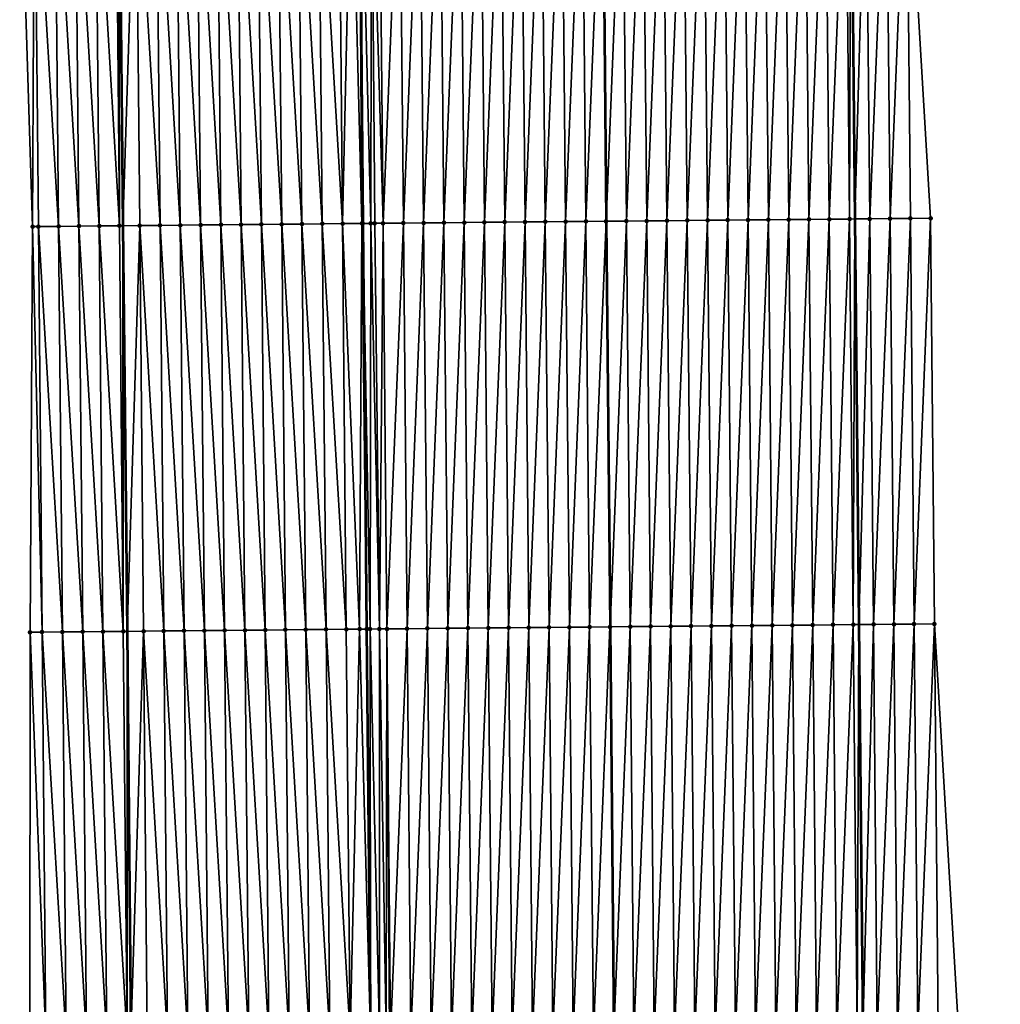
# Model space of a CAD drawing. Header units: feet. Extents: x 2010743 to 2022806, y 818705 to 837694.
# Tile 412 of 531: x 2011432 to 2011480, y 832995 to 833043. Entities that reach past the tile are written whole.
import ezdxf

# ---------------------------------------------------------------- set-up
doc = ezdxf.new("R2010")
doc.units = ezdxf.units.FT
doc.header["$MEASUREMENT"] = 0
for name, color, linetype, lineweight in [('EP_Travel Lane', 172, 'Continuous', 53), ('Road Shots', 141, 'Continuous', 100), ('STRIPING', 60, 'Continuous', 53)]:
    doc.layers.add(name, color=color, linetype=linetype, lineweight=lineweight)
doc.layers.add('I-77-MM17-21_NB-Surface-Border', color=7, linetype='Continuous')
doc.layers.add('I-77-MM17-21_NB-Surface-TIN', color=7, linetype='Continuous')

msp = doc.modelspace()

# ---------------------------------------------------------------- linework, layer by layer
at = {"layer": 'EP_Travel Lane'}
for points in [[(2011472.937, 833053.342, 296.093), (2011473.138, 833033.346, 296.435), (2011473.338, 833013.349, 296.78), (2011473.533, 832993.341, 297.138), (2011473.704, 832973.345, 297.521), (2011473.875, 832953.35, 297.9), (2011474.045, 832933.355, 298.326), (2011474.216, 832913.359, 298.717), (2011474.387, 832893.364, 299.118), (2011474.558, 832873.369, 299.53), (2011474.729, 832853.374, 299.955), (2011474.899, 832833.38, 300.405), (2011475.07, 832813.386, 300.861), (2011475.251, 832793.467, 301.313), (2011475.476, 832773.474, 301.79)], [(2011436.849, 833053.008, 296.345), (2011437.049, 833033.012, 296.684), (2011437.25, 833013.016, 297.034), (2011437.444, 832993.026, 297.378), (2011437.615, 832973.029, 297.737), (2011437.786, 832953.034, 298.149), (2011437.957, 832933.039, 298.537), (2011438.127, 832913.044, 298.941), (2011438.298, 832893.049, 299.351), (2011438.469, 832873.054, 299.761), (2011438.64, 832853.059, 300.207), (2011438.811, 832833.065, 300.644), (2011438.981, 832813.071, 301.099), (2011439.167, 832793.029, 301.584)]]:
    msp.add_polyline3d(points, dxfattribs=at)
at = {"layer": 'I-77-MM17-21_NB-Surface-Border', "color": 3, "linetype": 'Continuous', "lineweight": -3}
for points in [[(2011475.689, 833053.366, 295.982), (2011476.876, 833033.379, 296.31), (2011477.062, 833013.383, 296.672), (2011478.247, 832993.38, 296.998), (2011478.425, 832973.384, 297.36), (2011479.602, 832953.397, 297.717), (2011479.78, 832933.401, 298.121), (2011479.957, 832913.406, 298.508), (2011480.135, 832893.411, 298.912), (2011480.312, 832873.416, 299.32), (2011479.49, 832853.413, 299.786), (2011478.667, 832833.411, 300.274), (2011478.845, 832813.417, 300.727), (2011478.035, 832793.5, 301.224), (2011478.281, 832773.506, 301.689)], [(2011434.638, 832792.97, 301.46), (2011434.54, 832813.029, 300.986), (2011433.892, 832833.018, 300.509), (2011433.333, 832853.009, 300.057), (2011433.314, 832873.005, 299.62), (2011433.137, 832893, 299.208), (2011432.959, 832912.995, 298.796), (2011432.782, 832932.99, 298.401), (2011432.604, 832952.986, 298.012), (2011432.44, 832972.981, 297.613), (2011432.451, 832992.979, 297.254), (2011432.469, 833012.97, 296.911), (2011432.593, 833032.969, 296.561), (2011431.957, 833052.961, 296.226)]]:
    msp.add_polyline3d(points, dxfattribs=at)
at = {"layer": 'I-77-MM17-21_NB-Surface-TIN', "color": 128, "linetype": 'Continuous', "lineweight": -3}
for points in [[(2011450.877, 833033.144, 296.827), (2011451.69, 833053.149, 296.469), (2011450.69, 833053.14, 296.487)], [(2011450.877, 833033.144, 296.827), (2011451.877, 833033.153, 296.808), (2011451.69, 833053.149, 296.469)], [(2011451.877, 833033.153, 296.808), (2011452.69, 833053.158, 296.453), (2011451.69, 833053.149, 296.469)], [(2011451.877, 833033.153, 296.808), (2011452.877, 833033.162, 296.789), (2011452.69, 833053.158, 296.453)], [(2011452.877, 833033.162, 296.789), (2011453.69, 833053.167, 296.436), (2011452.69, 833053.158, 296.453)], [(2011452.877, 833033.162, 296.789), (2011453.877, 833033.171, 296.771), (2011453.69, 833053.167, 296.436)], [(2011453.877, 833033.171, 296.771), (2011454.69, 833053.176, 296.419), (2011453.69, 833053.167, 296.436)], [(2011453.877, 833033.171, 296.771), (2011454.877, 833033.18, 296.752), (2011454.69, 833053.176, 296.419)], [(2011454.877, 833033.18, 296.752), (2011455.69, 833053.185, 296.398), (2011454.69, 833053.176, 296.419)], [(2011454.877, 833033.18, 296.752), (2011455.877, 833033.189, 296.733), (2011455.69, 833053.185, 296.398)], [(2011455.877, 833033.189, 296.733), (2011456.69, 833053.194, 296.379), (2011455.69, 833053.185, 296.398)], [(2011455.877, 833033.189, 296.733), (2011456.876, 833033.198, 296.714), (2011456.69, 833053.194, 296.379)], [(2011456.876, 833033.198, 296.714), (2011457.69, 833053.203, 296.363), (2011456.69, 833053.194, 296.379)], [(2011456.876, 833033.198, 296.714), (2011457.876, 833033.207, 296.7), (2011457.69, 833053.203, 296.363)], [(2011457.876, 833033.207, 296.7), (2011458.69, 833053.212, 296.349), (2011457.69, 833053.203, 296.363)], [(2011457.876, 833033.207, 296.7), (2011458.876, 833033.216, 296.688), (2011458.69, 833053.212, 296.349)], [(2011458.876, 833033.216, 296.688), (2011459.69, 833053.222, 296.336), (2011458.69, 833053.212, 296.349)], [(2011458.876, 833033.216, 296.688), (2011459.876, 833033.225, 296.671), (2011459.69, 833053.222, 296.336)], [(2011459.876, 833033.225, 296.671), (2011460.69, 833053.231, 296.321), (2011459.69, 833053.222, 296.336)], [(2011459.876, 833033.225, 296.671), (2011460.876, 833033.234, 296.656), (2011460.69, 833053.231, 296.321)], [(2011460.876, 833033.234, 296.656), (2011460.691, 833053.231, 296.321), (2011460.69, 833053.231, 296.321)], [(2011461.69, 833053.24, 296.312), (2011460.691, 833053.231, 296.321), (2011460.881, 833033.234, 296.656)], [(2011460.876, 833033.234, 296.656), (2011460.881, 833033.234, 296.656), (2011460.691, 833053.231, 296.321)], [(2011461.876, 833033.244, 296.644), (2011461.69, 833053.24, 296.312), (2011460.881, 833033.234, 296.656)], [(2011461.876, 833033.244, 296.644), (2011462.689, 833053.249, 296.3), (2011461.69, 833053.24, 296.312)], [(2011461.876, 833033.244, 296.644), (2011462.876, 833033.253, 296.625), (2011462.689, 833053.249, 296.3)], [(2011462.876, 833033.253, 296.625), (2011463.689, 833053.258, 296.282), (2011462.689, 833053.249, 296.3)], [(2011463.876, 833033.262, 296.607), (2011463.689, 833053.258, 296.282), (2011462.876, 833033.253, 296.625)], [(2011463.876, 833033.262, 296.607), (2011464.689, 833053.267, 296.262), (2011463.689, 833053.258, 296.282)], [(2011463.876, 833033.262, 296.607), (2011464.876, 833033.271, 296.592), (2011464.689, 833053.267, 296.262)], [(2011464.876, 833033.271, 296.592), (2011465.689, 833053.276, 296.243), (2011464.689, 833053.267, 296.262)], [(2011464.876, 833033.271, 296.592), (2011465.876, 833033.28, 296.578), (2011465.689, 833053.276, 296.243)], [(2011465.876, 833033.28, 296.578), (2011466.689, 833053.285, 296.227), (2011465.689, 833053.276, 296.243)], [(2011465.876, 833033.28, 296.578), (2011466.876, 833033.289, 296.564), (2011466.689, 833053.285, 296.227)], [(2011466.876, 833033.289, 296.564), (2011467.689, 833053.294, 296.214), (2011466.689, 833053.285, 296.227)], [(2011466.876, 833033.289, 296.564), (2011467.876, 833033.298, 296.55), (2011467.689, 833053.294, 296.214)], [(2011467.876, 833033.298, 296.55), (2011468.689, 833053.304, 296.201), (2011467.689, 833053.294, 296.214)], [(2011467.876, 833033.298, 296.55), (2011468.876, 833033.307, 296.535), (2011468.689, 833053.304, 296.201)], [(2011468.876, 833033.307, 296.535), (2011469.689, 833053.313, 296.184), (2011468.689, 833053.304, 296.201)], [(2011468.876, 833033.307, 296.535), (2011469.876, 833033.316, 296.516), (2011469.689, 833053.313, 296.184)], [(2011469.876, 833033.316, 296.516), (2011470.689, 833053.322, 296.164), (2011469.689, 833053.313, 296.184)], [(2011469.876, 833033.316, 296.516), (2011470.876, 833033.325, 296.495), (2011470.689, 833053.322, 296.164)], [(2011470.876, 833033.325, 296.495), (2011471.689, 833053.331, 296.137), (2011470.689, 833053.322, 296.164)], [(2011470.876, 833033.325, 296.495), (2011471.876, 833033.334, 296.474), (2011471.689, 833053.331, 296.137)], [(2011471.876, 833033.334, 296.474), (2011472.689, 833053.34, 296.103), (2011471.689, 833053.331, 296.137)], [(2011471.876, 833033.334, 296.474), (2011472.876, 833033.343, 296.444), (2011472.689, 833053.34, 296.103)], [(2011472.876, 833033.343, 296.444), (2011472.937, 833053.342, 296.093), (2011472.689, 833053.34, 296.103)], [(2011472.876, 833033.343, 296.444), (2011473.138, 833033.346, 296.435), (2011472.937, 833053.342, 296.093)], [(2011473.689, 833053.348, 296.063), (2011472.937, 833053.342, 296.093), (2011473.138, 833033.346, 296.435)], [(2011473.876, 833033.352, 296.408), (2011473.689, 833053.348, 296.063), (2011473.138, 833033.346, 296.435)], [(2011473.876, 833033.352, 296.408), (2011474.689, 833053.357, 296.022), (2011473.689, 833053.348, 296.063)], [(2011473.876, 833033.352, 296.408), (2011474.876, 833033.361, 296.374), (2011474.689, 833053.357, 296.022)], [(2011474.876, 833033.361, 296.374), (2011475.689, 833053.366, 295.982), (2011474.689, 833053.357, 296.022)], [(2011474.876, 833033.361, 296.374), (2011475.876, 833033.37, 296.342), (2011475.689, 833053.366, 295.982)], [(2011475.876, 833033.37, 296.342), (2011476.876, 833033.379, 296.31), (2011475.689, 833053.366, 295.982)], [(2011432.593, 833032.969, 296.561), (2011432.691, 833052.968, 296.248), (2011431.957, 833052.961, 296.226)], [(2011432.878, 833032.972, 296.569), (2011432.691, 833052.968, 296.248), (2011432.593, 833032.969, 296.561)], [(2011433.877, 833032.981, 296.605), (2011433.691, 833052.978, 296.28), (2011432.691, 833052.968, 296.248)], [(2011433.877, 833032.981, 296.605), (2011432.691, 833052.968, 296.248), (2011432.878, 833032.972, 296.569)], [(2011434.877, 833032.991, 296.637), (2011434.691, 833052.988, 296.309), (2011433.691, 833052.978, 296.28)], [(2011433.877, 833032.981, 296.605), (2011434.877, 833032.991, 296.637), (2011433.691, 833052.978, 296.28)], [(2011435.877, 833033.001, 296.667), (2011435.691, 833052.998, 296.335), (2011434.691, 833052.988, 296.309)], [(2011434.877, 833032.991, 296.637), (2011435.877, 833033.001, 296.667), (2011434.691, 833052.988, 296.309)], [(2011436.877, 833033.011, 296.682), (2011436.691, 833053.007, 296.342), (2011435.691, 833052.998, 296.335)], [(2011435.877, 833033.001, 296.667), (2011436.877, 833033.011, 296.682), (2011435.691, 833052.998, 296.335)], [(2011436.877, 833033.011, 296.682), (2011436.849, 833053.008, 296.345), (2011436.691, 833053.007, 296.342)], [(2011437.691, 833053.017, 296.359), (2011436.849, 833053.008, 296.345), (2011437.049, 833033.012, 296.684)], [(2011436.877, 833033.011, 296.682), (2011437.049, 833033.012, 296.684), (2011436.849, 833053.008, 296.345)], [(2011437.877, 833033.02, 296.695), (2011437.691, 833053.017, 296.359), (2011437.049, 833033.012, 296.684)], [(2011438.877, 833033.03, 296.716), (2011438.691, 833053.026, 296.378), (2011437.691, 833053.017, 296.359)], [(2011437.877, 833033.02, 296.695), (2011438.877, 833033.03, 296.716), (2011437.691, 833053.017, 296.359)], [(2011439.877, 833033.039, 296.733), (2011439.69, 833053.036, 296.394), (2011438.691, 833053.026, 296.378)], [(2011438.877, 833033.03, 296.716), (2011439.877, 833033.039, 296.733), (2011438.691, 833053.026, 296.378)], [(2011440.877, 833033.049, 296.744), (2011440.69, 833053.045, 296.407), (2011439.69, 833053.036, 296.394)], [(2011439.877, 833033.039, 296.733), (2011440.877, 833033.049, 296.744), (2011439.69, 833053.036, 296.394)], [(2011441.877, 833033.058, 296.752), (2011441.69, 833053.055, 296.415), (2011440.69, 833053.045, 296.407)], [(2011440.877, 833033.049, 296.744), (2011441.877, 833033.058, 296.752), (2011440.69, 833053.045, 296.407)], [(2011442.877, 833033.068, 296.764), (2011442.69, 833053.064, 296.425), (2011441.69, 833053.055, 296.415)], [(2011441.877, 833033.058, 296.752), (2011442.877, 833033.068, 296.764), (2011441.69, 833053.055, 296.415)], [(2011443.877, 833033.077, 296.776), (2011443.69, 833053.074, 296.439), (2011442.69, 833053.064, 296.425)], [(2011442.877, 833033.068, 296.764), (2011443.877, 833033.077, 296.776), (2011442.69, 833053.064, 296.425)], [(2011444.877, 833033.087, 296.787), (2011444.69, 833053.083, 296.451), (2011443.69, 833053.074, 296.439)], [(2011443.877, 833033.077, 296.776), (2011444.877, 833033.087, 296.787), (2011443.69, 833053.074, 296.439)], [(2011445.877, 833033.096, 296.8), (2011445.69, 833053.093, 296.465), (2011444.69, 833053.083, 296.451)], [(2011444.877, 833033.087, 296.787), (2011445.877, 833033.096, 296.8), (2011444.69, 833053.083, 296.451)], [(2011446.877, 833033.106, 296.817), (2011446.69, 833053.102, 296.482), (2011445.69, 833053.093, 296.465)], [(2011445.877, 833033.096, 296.8), (2011446.877, 833033.106, 296.817), (2011445.69, 833053.093, 296.465)], [(2011447.877, 833033.116, 296.837), (2011447.69, 833053.112, 296.498), (2011446.69, 833053.102, 296.482)], [(2011446.877, 833033.106, 296.817), (2011447.877, 833033.116, 296.837), (2011446.69, 833053.102, 296.482)], [(2011447.877, 833033.116, 296.837), (2011448.311, 833053.118, 296.505), (2011447.69, 833053.112, 296.498)], [(2011447.877, 833033.116, 296.837), (2011448.835, 833033.125, 296.848), (2011448.311, 833053.118, 296.505)], [(2011448.835, 833033.125, 296.848), (2011448.69, 833053.121, 296.506), (2011448.311, 833053.118, 296.505)], [(2011448.777, 833053.122, 296.506), (2011448.69, 833053.121, 296.506), (2011448.877, 833033.125, 296.848)], [(2011448.835, 833033.125, 296.848), (2011448.877, 833033.125, 296.848), (2011448.69, 833053.121, 296.506)], [(2011449.265, 833033.129, 296.849), (2011449.299, 833053.127, 296.505), (2011448.777, 833053.122, 296.506)], [(2011449.265, 833033.129, 296.849), (2011448.777, 833053.122, 296.506), (2011448.877, 833033.125, 296.848)], [(2011449.265, 833033.129, 296.849), (2011449.469, 833033.131, 296.848), (2011449.299, 833053.127, 296.505)], [(2011449.877, 833033.134, 296.845), (2011449.69, 833053.131, 296.501), (2011449.299, 833053.127, 296.505)], [(2011449.469, 833033.131, 296.848), (2011449.877, 833033.134, 296.845), (2011449.299, 833053.127, 296.505)], [(2011449.877, 833033.134, 296.845), (2011450.69, 833053.14, 296.487), (2011449.69, 833053.131, 296.501)], [(2011449.877, 833033.134, 296.845), (2011450.877, 833033.144, 296.827), (2011450.69, 833053.14, 296.487)], [(2011461.876, 833033.244, 296.644), (2011460.881, 833033.234, 296.656), (2011461.07, 833013.238, 297.004)], [(2011462.063, 833013.247, 296.987), (2011461.876, 833033.244, 296.644), (2011461.07, 833013.238, 297.004)], [(2011462.063, 833013.247, 296.987), (2011462.876, 833033.253, 296.625), (2011461.876, 833033.244, 296.644)], [(2011462.063, 833013.247, 296.987), (2011463.063, 833013.256, 296.966), (2011462.876, 833033.253, 296.625)], [(2011463.063, 833013.256, 296.966), (2011463.876, 833033.262, 296.607), (2011462.876, 833033.253, 296.625)], [(2011463.063, 833013.256, 296.966), (2011464.063, 833013.265, 296.945), (2011463.876, 833033.262, 296.607)], [(2011464.063, 833013.265, 296.945), (2011464.876, 833033.271, 296.592), (2011463.876, 833033.262, 296.607)], [(2011464.063, 833013.265, 296.945), (2011465.063, 833013.274, 296.928), (2011464.876, 833033.271, 296.592)], [(2011465.063, 833013.274, 296.928), (2011465.876, 833033.28, 296.578), (2011464.876, 833033.271, 296.592)], [(2011465.063, 833013.274, 296.928), (2011466.063, 833013.284, 296.911), (2011465.876, 833033.28, 296.578)], [(2011466.063, 833013.284, 296.911), (2011466.876, 833033.289, 296.564), (2011465.876, 833033.28, 296.578)], [(2011466.063, 833013.284, 296.911), (2011467.063, 833013.293, 296.895), (2011466.876, 833033.289, 296.564)], [(2011467.063, 833013.293, 296.895), (2011467.876, 833033.298, 296.55), (2011466.876, 833033.289, 296.564)], [(2011467.063, 833013.293, 296.895), (2011468.063, 833013.302, 296.88), (2011467.876, 833033.298, 296.55)], [(2011468.063, 833013.302, 296.88), (2011468.876, 833033.307, 296.535), (2011467.876, 833033.298, 296.55)], [(2011468.063, 833013.302, 296.88), (2011469.063, 833013.311, 296.866), (2011468.876, 833033.307, 296.535)], [(2011469.063, 833013.311, 296.866), (2011469.876, 833033.316, 296.516), (2011468.876, 833033.307, 296.535)], [(2011469.063, 833013.311, 296.866), (2011470.063, 833013.32, 296.85), (2011469.876, 833033.316, 296.516)], [(2011470.063, 833013.32, 296.85), (2011470.876, 833033.325, 296.495), (2011469.876, 833033.316, 296.516)], [(2011470.063, 833013.32, 296.85), (2011471.063, 833013.329, 296.831), (2011470.876, 833033.325, 296.495)], [(2011471.063, 833013.329, 296.831), (2011471.876, 833033.334, 296.474), (2011470.876, 833033.325, 296.495)], [(2011471.063, 833013.329, 296.831), (2011472.063, 833013.338, 296.811), (2011471.876, 833033.334, 296.474)], [(2011472.063, 833013.338, 296.811), (2011472.876, 833033.343, 296.444), (2011471.876, 833033.334, 296.474)], [(2011472.063, 833013.338, 296.811), (2011473.063, 833013.347, 296.788), (2011472.876, 833033.343, 296.444)], [(2011473.063, 833013.347, 296.788), (2011473.138, 833033.346, 296.435), (2011472.876, 833033.343, 296.444)], [(2011473.063, 833013.347, 296.788), (2011473.338, 833013.349, 296.78), (2011473.138, 833033.346, 296.435)], [(2011473.876, 833033.352, 296.408), (2011473.138, 833033.346, 296.435), (2011473.338, 833013.349, 296.78)], [(2011474.062, 833013.356, 296.761), (2011473.876, 833033.352, 296.408), (2011473.338, 833013.349, 296.78)], [(2011474.062, 833013.356, 296.761), (2011474.876, 833033.361, 296.374), (2011473.876, 833033.352, 296.408)], [(2011474.062, 833013.356, 296.761), (2011475.062, 833013.365, 296.732), (2011474.876, 833033.361, 296.374)], [(2011475.062, 833013.365, 296.732), (2011475.876, 833033.37, 296.342), (2011474.876, 833033.361, 296.374)], [(2011475.062, 833013.365, 296.732), (2011476.062, 833013.374, 296.705), (2011475.876, 833033.37, 296.342)], [(2011476.062, 833013.374, 296.705), (2011476.876, 833033.379, 296.31), (2011475.876, 833033.37, 296.342)], [(2011476.062, 833013.374, 296.705), (2011477.062, 833013.383, 296.672), (2011476.876, 833033.379, 296.31)], [(2011433.064, 833012.976, 296.928), (2011432.593, 833032.969, 296.561), (2011432.469, 833012.97, 296.911)], [(2011433.064, 833012.976, 296.928), (2011432.878, 833032.972, 296.569), (2011432.593, 833032.969, 296.561)], [(2011434.064, 833012.985, 296.96), (2011433.877, 833032.981, 296.605), (2011432.878, 833032.972, 296.569)], [(2011434.064, 833012.985, 296.96), (2011432.878, 833032.972, 296.569), (2011433.064, 833012.976, 296.928)], [(2011435.064, 833012.995, 296.984), (2011434.877, 833032.991, 296.637), (2011433.877, 833032.981, 296.605)], [(2011434.064, 833012.985, 296.96), (2011435.064, 833012.995, 296.984), (2011433.877, 833032.981, 296.605)], [(2011436.064, 833013.005, 297.012), (2011435.877, 833033.001, 296.667), (2011434.877, 833032.991, 296.637)], [(2011435.064, 833012.995, 296.984), (2011436.064, 833013.005, 297.012), (2011434.877, 833032.991, 296.637)], [(2011437.064, 833013.015, 297.031), (2011436.877, 833033.011, 296.682), (2011435.877, 833033.001, 296.667)], [(2011436.064, 833013.005, 297.012), (2011437.064, 833013.015, 297.031), (2011435.877, 833033.001, 296.667)], [(2011437.064, 833013.015, 297.031), (2011437.049, 833033.012, 296.684), (2011436.877, 833033.011, 296.682)], [(2011437.877, 833033.02, 296.695), (2011437.049, 833033.012, 296.684), (2011437.25, 833013.016, 297.034)], [(2011437.064, 833013.015, 297.031), (2011437.25, 833013.016, 297.034), (2011437.049, 833033.012, 296.684)], [(2011438.064, 833013.024, 297.048), (2011437.877, 833033.02, 296.695), (2011437.25, 833013.016, 297.034)], [(2011439.064, 833013.034, 297.07), (2011438.877, 833033.03, 296.716), (2011437.877, 833033.02, 296.695)], [(2011438.064, 833013.024, 297.048), (2011439.064, 833013.034, 297.07), (2011437.877, 833033.02, 296.695)], [(2011440.064, 833013.043, 297.086), (2011439.877, 833033.039, 296.733), (2011438.877, 833033.03, 296.716)], [(2011439.064, 833013.034, 297.07), (2011440.064, 833013.043, 297.086), (2011438.877, 833033.03, 296.716)], [(2011441.064, 833013.053, 297.098), (2011440.877, 833033.049, 296.744), (2011439.877, 833033.039, 296.733)], [(2011440.064, 833013.043, 297.086), (2011441.064, 833013.053, 297.098), (2011439.877, 833033.039, 296.733)], [(2011442.064, 833013.062, 297.109), (2011441.877, 833033.058, 296.752), (2011440.877, 833033.049, 296.744)], [(2011441.064, 833013.053, 297.098), (2011442.064, 833013.062, 297.109), (2011440.877, 833033.049, 296.744)], [(2011443.064, 833013.072, 297.12), (2011442.877, 833033.068, 296.764), (2011441.877, 833033.058, 296.752)], [(2011442.064, 833013.062, 297.109), (2011443.064, 833013.072, 297.12), (2011441.877, 833033.058, 296.752)], [(2011444.064, 833013.081, 297.13), (2011443.877, 833033.077, 296.776), (2011442.877, 833033.068, 296.764)], [(2011443.064, 833013.072, 297.12), (2011444.064, 833013.081, 297.13), (2011442.877, 833033.068, 296.764)], [(2011445.064, 833013.091, 297.14), (2011444.877, 833033.087, 296.787), (2011443.877, 833033.077, 296.776)], [(2011444.064, 833013.081, 297.13), (2011445.064, 833013.091, 297.14), (2011443.877, 833033.077, 296.776)], [(2011446.064, 833013.1, 297.155), (2011445.877, 833033.096, 296.8), (2011444.877, 833033.087, 296.787)], [(2011445.064, 833013.091, 297.14), (2011446.064, 833013.1, 297.155), (2011444.877, 833033.087, 296.787)], [(2011447.064, 833013.11, 297.172), (2011446.877, 833033.106, 296.817), (2011445.877, 833033.096, 296.8)], [(2011446.064, 833013.1, 297.155), (2011447.064, 833013.11, 297.172), (2011445.877, 833033.096, 296.8)], [(2011448.064, 833013.12, 297.191), (2011447.877, 833033.116, 296.837), (2011446.877, 833033.106, 296.817)], [(2011447.064, 833013.11, 297.172), (2011448.064, 833013.12, 297.191), (2011446.877, 833033.106, 296.817)], [(2011448.719, 833013.126, 297.2), (2011448.835, 833033.125, 296.848), (2011447.877, 833033.116, 296.837)], [(2011448.064, 833013.12, 297.191), (2011448.719, 833013.126, 297.2), (2011447.877, 833033.116, 296.837)], [(2011448.719, 833013.126, 297.2), (2011449.064, 833013.129, 297.202), (2011448.835, 833033.125, 296.848)], [(2011448.835, 833033.125, 296.848), (2011449.064, 833013.129, 297.202), (2011448.877, 833033.125, 296.848)], [(2011449.234, 833013.131, 297.202), (2011449.265, 833033.129, 296.849), (2011448.877, 833033.125, 296.848)], [(2011449.234, 833013.131, 297.202), (2011448.877, 833033.125, 296.848), (2011449.064, 833013.129, 297.202)], [(2011449.234, 833013.131, 297.202), (2011449.693, 833013.135, 297.2), (2011449.265, 833033.129, 296.849)], [(2011449.693, 833013.135, 297.2), (2011449.469, 833033.131, 296.848), (2011449.265, 833033.129, 296.849)], [(2011449.693, 833013.135, 297.2), (2011449.877, 833033.134, 296.845), (2011449.469, 833033.131, 296.848)], [(2011449.693, 833013.135, 297.2), (2011450.063, 833013.138, 297.197), (2011449.877, 833033.134, 296.845)], [(2011450.063, 833013.138, 297.197), (2011450.877, 833033.144, 296.827), (2011449.877, 833033.134, 296.845)], [(2011450.063, 833013.138, 297.197), (2011451.063, 833013.148, 297.181), (2011450.877, 833033.144, 296.827)], [(2011451.063, 833013.148, 297.181), (2011451.877, 833033.153, 296.808), (2011450.877, 833033.144, 296.827)], [(2011451.063, 833013.148, 297.181), (2011452.063, 833013.157, 297.162), (2011451.877, 833033.153, 296.808)], [(2011452.063, 833013.157, 297.162), (2011452.877, 833033.162, 296.789), (2011451.877, 833033.153, 296.808)], [(2011452.063, 833013.157, 297.162), (2011453.063, 833013.166, 297.143), (2011452.877, 833033.162, 296.789)], [(2011453.063, 833013.166, 297.143), (2011453.877, 833033.171, 296.771), (2011452.877, 833033.162, 296.789)], [(2011453.063, 833013.166, 297.143), (2011454.063, 833013.175, 297.126), (2011453.877, 833033.171, 296.771)], [(2011454.063, 833013.175, 297.126), (2011454.877, 833033.18, 296.752), (2011453.877, 833033.171, 296.771)], [(2011454.063, 833013.175, 297.126), (2011455.063, 833013.184, 297.108), (2011454.877, 833033.18, 296.752)], [(2011455.063, 833013.184, 297.108), (2011455.877, 833033.189, 296.733), (2011454.877, 833033.18, 296.752)], [(2011455.063, 833013.184, 297.108), (2011456.063, 833013.193, 297.089), (2011455.877, 833033.189, 296.733)], [(2011456.063, 833013.193, 297.089), (2011456.876, 833033.198, 296.714), (2011455.877, 833033.189, 296.733)], [(2011456.063, 833013.193, 297.089), (2011457.063, 833013.202, 297.071), (2011456.876, 833033.198, 296.714)], [(2011457.063, 833013.202, 297.071), (2011457.876, 833033.207, 296.7), (2011456.876, 833033.198, 296.714)], [(2011457.063, 833013.202, 297.071), (2011458.063, 833013.211, 297.054), (2011457.876, 833033.207, 296.7)], [(2011458.063, 833013.211, 297.054), (2011458.876, 833033.216, 296.688), (2011457.876, 833033.207, 296.7)], [(2011458.063, 833013.211, 297.054), (2011459.063, 833013.22, 297.037), (2011458.876, 833033.216, 296.688)], [(2011459.063, 833013.22, 297.037), (2011459.876, 833033.225, 296.671), (2011458.876, 833033.216, 296.688)], [(2011459.063, 833013.22, 297.037), (2011460.063, 833013.229, 297.022), (2011459.876, 833033.225, 296.671)], [(2011460.063, 833013.229, 297.022), (2011460.876, 833033.234, 296.656), (2011459.876, 833033.225, 296.671)], [(2011460.063, 833013.229, 297.022), (2011461.063, 833013.238, 297.005), (2011460.876, 833033.234, 296.656)], [(2011461.063, 833013.238, 297.005), (2011460.881, 833033.234, 296.656), (2011460.876, 833033.234, 296.656)], [(2011461.063, 833013.238, 297.005), (2011461.07, 833013.238, 297.004), (2011460.881, 833033.234, 296.656)], [(2011472.248, 832993.33, 297.178), (2011473.063, 833013.347, 296.788), (2011472.063, 833013.338, 296.811)], [(2011472.248, 832993.33, 297.178), (2011473.248, 832993.339, 297.147), (2011473.063, 833013.347, 296.788)], [(2011473.248, 832993.339, 297.147), (2011473.338, 833013.349, 296.78), (2011473.063, 833013.347, 296.788)], [(2011473.248, 832993.339, 297.147), (2011473.533, 832993.341, 297.138), (2011473.338, 833013.349, 296.78)], [(2011474.062, 833013.356, 296.761), (2011473.338, 833013.349, 296.78), (2011473.533, 832993.341, 297.138)], [(2011474.248, 832993.347, 297.117), (2011474.062, 833013.356, 296.761), (2011473.533, 832993.341, 297.138)], [(2011474.248, 832993.347, 297.117), (2011475.062, 833013.365, 296.732), (2011474.062, 833013.356, 296.761)], [(2011474.248, 832993.347, 297.117), (2011475.248, 832993.355, 297.09), (2011475.062, 833013.365, 296.732)], [(2011475.248, 832993.355, 297.09), (2011476.062, 833013.374, 296.705), (2011475.062, 833013.365, 296.732)], [(2011475.248, 832993.355, 297.09), (2011476.247, 832993.363, 297.061), (2011476.062, 833013.374, 296.705)], [(2011476.247, 832993.363, 297.061), (2011477.062, 833013.383, 296.672), (2011476.062, 833013.374, 296.705)], [(2011476.247, 832993.363, 297.061), (2011477.247, 832993.372, 297.032), (2011477.062, 833013.383, 296.672)], [(2011477.247, 832993.372, 297.032), (2011478.247, 832993.38, 296.998), (2011477.062, 833013.383, 296.672)], [(2011433.249, 832992.986, 297.277), (2011432.469, 833012.97, 296.911), (2011432.451, 832992.979, 297.254)], [(2011433.249, 832992.986, 297.277), (2011433.064, 833012.976, 296.928), (2011432.469, 833012.97, 296.911)], [(2011434.249, 832992.996, 297.312), (2011434.064, 833012.985, 296.96), (2011433.064, 833012.976, 296.928)], [(2011434.249, 832992.996, 297.312), (2011433.064, 833012.976, 296.928), (2011433.249, 832992.986, 297.277)], [(2011435.249, 832993.005, 297.342), (2011435.064, 833012.995, 296.984), (2011434.064, 833012.985, 296.96)], [(2011434.249, 832992.996, 297.312), (2011435.249, 832993.005, 297.342), (2011434.064, 833012.985, 296.96)], [(2011436.249, 832993.015, 297.37), (2011436.064, 833013.005, 297.012), (2011435.064, 833012.995, 296.984)], [(2011435.249, 832993.005, 297.342), (2011436.249, 832993.015, 297.37), (2011435.064, 833012.995, 296.984)], [(2011437.249, 832993.024, 297.375), (2011437.064, 833013.015, 297.031), (2011436.064, 833013.005, 297.012)], [(2011436.249, 832993.015, 297.37), (2011437.249, 832993.024, 297.375), (2011436.064, 833013.005, 297.012)], [(2011437.249, 832993.024, 297.375), (2011437.25, 833013.016, 297.034), (2011437.064, 833013.015, 297.031)], [(2011437.249, 832993.024, 297.375), (2011437.444, 832993.026, 297.378), (2011437.25, 833013.016, 297.034)], [(2011438.064, 833013.024, 297.048), (2011437.25, 833013.016, 297.034), (2011437.444, 832993.026, 297.378)], [(2011438.249, 832993.033, 297.39), (2011438.064, 833013.024, 297.048), (2011437.444, 832993.026, 297.378)], [(2011439.249, 832993.042, 297.409), (2011439.064, 833013.034, 297.07), (2011438.064, 833013.024, 297.048)], [(2011438.249, 832993.033, 297.39), (2011439.249, 832993.042, 297.409), (2011438.064, 833013.024, 297.048)], [(2011440.249, 832993.051, 297.426), (2011440.064, 833013.043, 297.086), (2011439.064, 833013.034, 297.07)], [(2011439.249, 832993.042, 297.409), (2011440.249, 832993.051, 297.426), (2011439.064, 833013.034, 297.07)], [(2011441.249, 832993.061, 297.441), (2011441.064, 833013.053, 297.098), (2011440.064, 833013.043, 297.086)], [(2011440.249, 832993.051, 297.426), (2011441.249, 832993.061, 297.441), (2011440.064, 833013.043, 297.086)], [(2011442.249, 832993.07, 297.454), (2011442.064, 833013.062, 297.109), (2011441.064, 833013.053, 297.098)], [(2011441.249, 832993.061, 297.441), (2011442.249, 832993.07, 297.454), (2011441.064, 833013.053, 297.098)], [(2011443.249, 832993.079, 297.464), (2011443.064, 833013.072, 297.12), (2011442.064, 833013.062, 297.109)], [(2011442.249, 832993.07, 297.454), (2011443.249, 832993.079, 297.464), (2011442.064, 833013.062, 297.109)], [(2011444.249, 832993.088, 297.476), (2011444.064, 833013.081, 297.13), (2011443.064, 833013.072, 297.12)], [(2011443.249, 832993.079, 297.464), (2011444.249, 832993.088, 297.476), (2011443.064, 833013.072, 297.12)], [(2011445.249, 832993.097, 297.488), (2011445.064, 833013.091, 297.14), (2011444.064, 833013.081, 297.13)], [(2011444.249, 832993.088, 297.476), (2011445.249, 832993.097, 297.488), (2011444.064, 833013.081, 297.13)], [(2011446.249, 832993.106, 297.502), (2011446.064, 833013.1, 297.155), (2011445.064, 833013.091, 297.14)], [(2011445.249, 832993.097, 297.488), (2011446.249, 832993.106, 297.502), (2011445.064, 833013.091, 297.14)], [(2011447.249, 832993.116, 297.521), (2011447.064, 833013.11, 297.172), (2011446.064, 833013.1, 297.155)], [(2011446.249, 832993.106, 297.502), (2011447.249, 832993.116, 297.521), (2011446.064, 833013.1, 297.155)], [(2011448.248, 832993.125, 297.538), (2011448.064, 833013.12, 297.191), (2011447.064, 833013.11, 297.172)], [(2011447.249, 832993.116, 297.521), (2011448.248, 832993.125, 297.538), (2011447.064, 833013.11, 297.172)], [(2011448.248, 832993.125, 297.538), (2011448.719, 833013.126, 297.2), (2011448.064, 833013.12, 297.191)], [(2011448.248, 832993.125, 297.538), (2011449.249, 832993.134, 297.546), (2011448.719, 833013.126, 297.2)], [(2011448.719, 833013.126, 297.2), (2011449.249, 832993.134, 297.546), (2011449.064, 833013.129, 297.202)], [(2011449.234, 833013.131, 297.202), (2011449.064, 833013.129, 297.202), (2011449.249, 832993.134, 297.546)], [(2011449.706, 832993.138, 297.552), (2011449.693, 833013.135, 297.2), (2011449.234, 833013.131, 297.202)], [(2011449.706, 832993.138, 297.552), (2011449.234, 833013.131, 297.202), (2011449.249, 832993.134, 297.546)], [(2011450.026, 832993.141, 297.554), (2011450.063, 833013.138, 297.197), (2011449.693, 833013.135, 297.2)], [(2011449.706, 832993.138, 297.552), (2011450.026, 832993.141, 297.554), (2011449.693, 833013.135, 297.2)], [(2011450.026, 832993.141, 297.554), (2011450.198, 832993.142, 297.554), (2011450.063, 833013.138, 297.197)], [(2011450.248, 832993.143, 297.554), (2011451.063, 833013.148, 297.181), (2011450.063, 833013.138, 297.197)], [(2011450.198, 832993.142, 297.554), (2011450.248, 832993.143, 297.554), (2011450.063, 833013.138, 297.197)], [(2011450.248, 832993.143, 297.554), (2011451.248, 832993.151, 297.538), (2011451.063, 833013.148, 297.181)], [(2011451.248, 832993.151, 297.538), (2011452.063, 833013.157, 297.162), (2011451.063, 833013.148, 297.181)], [(2011451.248, 832993.151, 297.538), (2011452.248, 832993.16, 297.518), (2011452.063, 833013.157, 297.162)], [(2011452.248, 832993.16, 297.518), (2011453.063, 833013.166, 297.143), (2011452.063, 833013.157, 297.162)], [(2011452.248, 832993.16, 297.518), (2011453.248, 832993.168, 297.501), (2011453.063, 833013.166, 297.143)], [(2011453.248, 832993.168, 297.501), (2011454.063, 833013.175, 297.126), (2011453.063, 833013.166, 297.143)], [(2011453.248, 832993.168, 297.501), (2011454.248, 832993.177, 297.481), (2011454.063, 833013.175, 297.126)], [(2011454.248, 832993.177, 297.481), (2011455.063, 833013.184, 297.108), (2011454.063, 833013.175, 297.126)], [(2011454.248, 832993.177, 297.481), (2011455.248, 832993.185, 297.466), (2011455.063, 833013.184, 297.108)], [(2011455.248, 832993.185, 297.466), (2011456.063, 833013.193, 297.089), (2011455.063, 833013.184, 297.108)], [(2011455.248, 832993.185, 297.466), (2011456.248, 832993.194, 297.448), (2011456.063, 833013.193, 297.089)], [(2011456.248, 832993.194, 297.448), (2011457.063, 833013.202, 297.071), (2011456.063, 833013.193, 297.089)], [(2011456.248, 832993.194, 297.448), (2011457.248, 832993.202, 297.43), (2011457.063, 833013.202, 297.071)], [(2011457.248, 832993.202, 297.43), (2011458.063, 833013.211, 297.054), (2011457.063, 833013.202, 297.071)], [(2011457.248, 832993.202, 297.43), (2011458.248, 832993.211, 297.414), (2011458.063, 833013.211, 297.054)], [(2011458.248, 832993.211, 297.414), (2011459.063, 833013.22, 297.037), (2011458.063, 833013.211, 297.054)], [(2011458.248, 832993.211, 297.414), (2011459.248, 832993.22, 297.404), (2011459.063, 833013.22, 297.037)], [(2011459.248, 832993.22, 297.404), (2011460.063, 833013.229, 297.022), (2011459.063, 833013.22, 297.037)], [(2011459.248, 832993.22, 297.404), (2011460.248, 832993.228, 297.393), (2011460.063, 833013.229, 297.022)], [(2011460.248, 832993.228, 297.393), (2011461.063, 833013.238, 297.005), (2011460.063, 833013.229, 297.022)], [(2011460.248, 832993.228, 297.393), (2011461.248, 832993.237, 297.376), (2011461.063, 833013.238, 297.005)], [(2011461.248, 832993.237, 297.376), (2011461.07, 833013.238, 297.004), (2011461.063, 833013.238, 297.005)], [(2011462.063, 833013.247, 296.987), (2011461.07, 833013.238, 297.004), (2011461.256, 832993.237, 297.376)], [(2011461.248, 832993.237, 297.376), (2011461.256, 832993.237, 297.376), (2011461.07, 833013.238, 297.004)], [(2011462.248, 832993.245, 297.366), (2011462.063, 833013.247, 296.987), (2011461.256, 832993.237, 297.376)], [(2011462.248, 832993.245, 297.366), (2011463.063, 833013.256, 296.966), (2011462.063, 833013.247, 296.987)], [(2011462.248, 832993.245, 297.366), (2011463.248, 832993.254, 297.338), (2011463.063, 833013.256, 296.966)], [(2011463.248, 832993.254, 297.338), (2011464.063, 833013.265, 296.945), (2011463.063, 833013.256, 296.966)], [(2011463.248, 832993.254, 297.338), (2011464.248, 832993.262, 297.318), (2011464.063, 833013.265, 296.945)], [(2011464.248, 832993.262, 297.318), (2011465.063, 833013.274, 296.928), (2011464.063, 833013.265, 296.945)], [(2011464.248, 832993.262, 297.318), (2011465.248, 832993.271, 297.301), (2011465.063, 833013.274, 296.928)], [(2011465.248, 832993.271, 297.301), (2011466.063, 833013.284, 296.911), (2011465.063, 833013.274, 296.928)], [(2011465.248, 832993.271, 297.301), (2011466.248, 832993.279, 297.283), (2011466.063, 833013.284, 296.911)], [(2011466.248, 832993.279, 297.283), (2011467.063, 833013.293, 296.895), (2011466.063, 833013.284, 296.911)], [(2011466.248, 832993.279, 297.283), (2011467.248, 832993.288, 297.264), (2011467.063, 833013.293, 296.895)], [(2011467.248, 832993.288, 297.264), (2011468.063, 833013.302, 296.88), (2011467.063, 833013.293, 296.895)], [(2011467.248, 832993.288, 297.264), (2011468.248, 832993.296, 297.248), (2011468.063, 833013.302, 296.88)], [(2011468.248, 832993.296, 297.248), (2011469.063, 833013.311, 296.866), (2011468.063, 833013.302, 296.88)], [(2011468.248, 832993.296, 297.248), (2011469.248, 832993.305, 297.234), (2011469.063, 833013.311, 296.866)], [(2011469.248, 832993.305, 297.234), (2011470.063, 833013.32, 296.85), (2011469.063, 833013.311, 296.866)], [(2011469.248, 832993.305, 297.234), (2011470.248, 832993.313, 297.215), (2011470.063, 833013.32, 296.85)], [(2011470.248, 832993.313, 297.215), (2011471.063, 833013.329, 296.831), (2011470.063, 833013.32, 296.85)], [(2011470.248, 832993.313, 297.215), (2011471.248, 832993.322, 297.199), (2011471.063, 833013.329, 296.831)], [(2011471.248, 832993.322, 297.199), (2011472.063, 833013.338, 296.811), (2011471.063, 833013.329, 296.831)], [(2011471.248, 832993.322, 297.199), (2011472.248, 832993.33, 297.178), (2011472.063, 833013.338, 296.811)]]:
    msp.add_3dface(points, dxfattribs=at)
at = {"layer": 'Road Shots', "lineweight": 100}
for p in [(2011461.876, 833033.244, 296.644), (2011462.876, 833033.253, 296.625), (2011463.876, 833033.262, 296.607), (2011464.876, 833033.271, 296.592), (2011465.876, 833033.28, 296.578), (2011466.876, 833033.289, 296.564), (2011467.876, 833033.298, 296.55), (2011468.876, 833033.307, 296.535), (2011469.876, 833033.316, 296.516), (2011470.876, 833033.325, 296.495), (2011471.876, 833033.334, 296.474), (2011472.876, 833033.343, 296.444), (2011473.876, 833033.352, 296.408), (2011474.876, 833033.361, 296.374), (2011475.876, 833033.37, 296.342), (2011476.876, 833033.379, 296.31), (2011432.593, 833032.969, 296.561), (2011432.878, 833032.972, 296.569), (2011433.877, 833032.981, 296.605), (2011434.877, 833032.991, 296.637), (2011435.877, 833033.001, 296.667), (2011436.877, 833033.011, 296.682), (2011437.877, 833033.02, 296.695), (2011438.877, 833033.03, 296.716), (2011439.877, 833033.039, 296.733), (2011440.877, 833033.049, 296.744), (2011441.877, 833033.058, 296.752), (2011442.877, 833033.068, 296.764), (2011443.877, 833033.077, 296.776), (2011444.877, 833033.087, 296.787), (2011445.877, 833033.096, 296.8), (2011446.877, 833033.106, 296.817), (2011447.877, 833033.116, 296.837), (2011448.835, 833033.125, 296.848), (2011448.877, 833033.125, 296.848), (2011449.265, 833033.129, 296.849), (2011449.469, 833033.131, 296.848), (2011449.877, 833033.134, 296.845), (2011450.877, 833033.144, 296.827), (2011451.877, 833033.153, 296.808), (2011452.877, 833033.162, 296.789), (2011453.877, 833033.171, 296.771), (2011454.877, 833033.18, 296.752), (2011455.877, 833033.189, 296.733), (2011456.876, 833033.198, 296.714), (2011457.876, 833033.207, 296.7), (2011458.876, 833033.216, 296.688), (2011459.876, 833033.225, 296.671), (2011460.876, 833033.234, 296.656), (2011473.063, 833013.347, 296.788), (2011474.062, 833013.356, 296.761), (2011475.062, 833013.365, 296.732), (2011476.062, 833013.374, 296.705), (2011477.062, 833013.383, 296.672), (2011432.469, 833012.97, 296.911), (2011433.064, 833012.976, 296.928), (2011434.064, 833012.985, 296.96), (2011435.064, 833012.995, 296.984), (2011436.064, 833013.005, 297.012), (2011437.064, 833013.015, 297.031), (2011438.064, 833013.024, 297.048), (2011439.064, 833013.034, 297.07), (2011440.064, 833013.043, 297.086), (2011441.064, 833013.053, 297.098), (2011442.064, 833013.062, 297.109), (2011443.064, 833013.072, 297.12), (2011444.064, 833013.081, 297.13), (2011445.064, 833013.091, 297.14), (2011446.064, 833013.1, 297.155), (2011447.064, 833013.11, 297.172), (2011448.064, 833013.12, 297.191), (2011448.719, 833013.126, 297.2), (2011449.064, 833013.129, 297.202), (2011449.234, 833013.131, 297.202), (2011449.693, 833013.135, 297.2), (2011450.063, 833013.138, 297.197), (2011451.063, 833013.148, 297.181), (2011452.063, 833013.157, 297.162), (2011453.063, 833013.166, 297.143), (2011454.063, 833013.175, 297.126), (2011455.063, 833013.184, 297.108), (2011456.063, 833013.193, 297.089), (2011457.063, 833013.202, 297.071), (2011458.063, 833013.211, 297.054), (2011459.063, 833013.22, 297.037), (2011460.063, 833013.229, 297.022), (2011461.063, 833013.238, 297.005), (2011462.063, 833013.247, 296.987), (2011463.063, 833013.256, 296.966), (2011464.063, 833013.265, 296.945), (2011465.063, 833013.274, 296.928), (2011466.063, 833013.284, 296.911), (2011467.063, 833013.293, 296.895), (2011468.063, 833013.302, 296.88), (2011469.063, 833013.311, 296.866), (2011470.063, 833013.32, 296.85), (2011471.063, 833013.329, 296.831), (2011472.063, 833013.338, 296.811)]:
    msp.add_point(p, dxfattribs=at)
at = {"layer": 'STRIPING'}
for points in [[(2011460.691, 833053.231, 296.321), (2011460.881, 833033.234, 296.656), (2011461.07, 833013.238, 297.004), (2011461.256, 832993.237, 297.376), (2011461.427, 832973.241, 297.722), (2011461.598, 832953.245, 298.12), (2011461.769, 832933.25, 298.534), (2011461.939, 832913.255, 298.946), (2011462.11, 832893.26, 299.34), (2011462.281, 832873.265, 299.749), (2011462.452, 832853.27, 300.18), (2011462.623, 832833.276, 300.626), (2011462.793, 832813.282, 301.084), (2011462.979, 832793.322, 301.554), (2011463.225, 832773.329, 302.025)], [(2011448.69, 833053.121, 296.506), (2011448.877, 833033.125, 296.848), (2011449.064, 833013.129, 297.202), (2011449.249, 832993.134, 297.546), (2011449.426, 832973.138, 297.909), (2011449.604, 832953.143, 298.313), (2011449.781, 832933.147, 298.706), (2011449.958, 832913.152, 299.113), (2011450.136, 832893.157, 299.521), (2011450.313, 832873.162, 299.924), (2011450.491, 832853.168, 300.36), (2011450.668, 832833.173, 300.805), (2011450.846, 832813.179, 301.26), (2011451.037, 832793.179, 301.737)]]:
    msp.add_polyline3d(points, dxfattribs=at)

doc.saveas('drawing.dxf')
